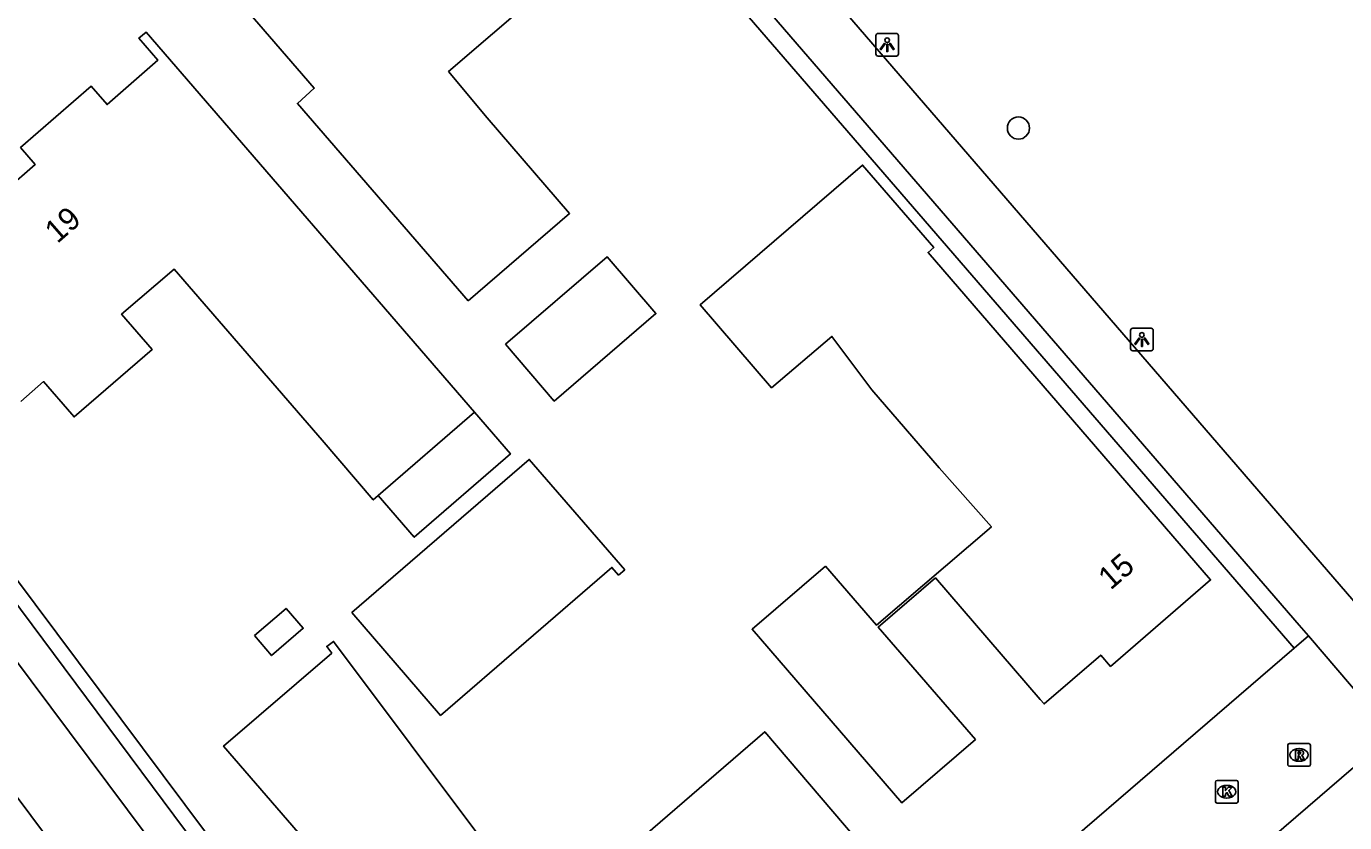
# Model space of a CAD drawing. Extents: x 155888 to 156864, y 383882 to 384671.
# Drawn here: x 156731.1 to 156789.1, y 384446.8 to 384481.8 of the extents above; entities that cross this region are included whole.
import ezdxf

# ---------------------------------------------------------------- set-up
doc = ezdxf.new("R2010")
doc.units = 0
for name, color, linetype in [('IMGEO_Boom', 7, 'Continuous'), ('IMGEO_Fietspad_gesloten', 7, 'Continuous'), ('IMGEO_Haag', 7, 'Continuous'), ('IMGEO_Kolk', 7, 'Continuous'), ('IMGEO_Lichtpunt', 7, 'Continuous'), ('IMGEO_Pand', 7, 'Continuous'), ('IMGEO_Pand_nummerreeks', 7, 'Continuous'), ('IMGEO_Rijbaan_lokaal_gesloten', 7, 'Continuous'), ('IMGEO_Rijbaan_lokaal_open', 7, 'Continuous'), ('IMGEO_Rioolput', 7, 'Continuous'), ('IMGEO_Voetpad_open', 7, 'Continuous')]:
    doc.layers.add(name, color=color, linetype=linetype)

msp = doc.modelspace()

# ---------------------------------------------------------------- linework, layer by layer
at = {"layer": 'IMGEO_Boom'}
msp.add_circle((156774.773, 384477.356), 0.489, dxfattribs=at)
at = {"layer": 'IMGEO_Fietspad_gesloten'}
for points in [[(156752.409, 384424.742), (156673.852, 384529.885)], [(156716.533, 384466.816), (156746.629, 384426.496)]]:
    msp.add_lwpolyline(points, dxfattribs=at)
at = {"layer": 'IMGEO_Haag'}
for points in [[(156786.92, 384454.456), (156757.218, 384488.837)], [(156719.208, 384472.761), (156754.057, 384426.161)]]:
    msp.add_lwpolyline(points, dxfattribs=at)
at = {"layer": 'IMGEO_Kolk'}
for p, q in [((156783.449, 384447.712), (156783.449, 384448.564)), ((156783.524, 384448.638), (156784.376, 384448.638)), ((156784.45, 384448.564), (156784.45, 384447.712)), ((156783.937, 384448.418), (156783.962, 384448.418)), ((156784.376, 384447.638), (156783.524, 384447.638)), ((156783.96, 384447.858), (156783.935, 384447.858))]:
    msp.add_line(p, q, dxfattribs=at)
for points in [[(156783.449, 384447.712), (156783.449, 384448.564)], [(156783.524, 384448.638), (156784.376, 384448.638)], [(156784.45, 384448.564), (156784.45, 384447.712)], [(156783.77, 384448.338), (156783.893, 384448.338), (156783.893, 384448.187), (156784.023, 384448.338), (156784.187, 384448.338), (156784.041, 384448.187), (156784.194, 384447.938), (156784.042, 384447.938), (156783.957, 384448.102), (156783.893, 384448.035), (156783.893, 384447.938), (156783.77, 384447.938), (156783.77, 384448.338)], [(156784.376, 384447.638), (156783.524, 384447.638)]]:
    msp.add_lwpolyline(points, dxfattribs=at)
for centre, start, end in [((156783.526, 384448.562), 91.55205, 178.44795), ((156783.526, 384448.562), 91.55205, 178.44795), ((156784.374, 384448.562), 1.55205, 88.44795), ((156784.374, 384448.562), 1.55205, 88.44795), ((156783.526, 384447.714), 181.55205, 268.44795), ((156783.526, 384447.714), 181.55205, 268.44795), ((156784.374, 384447.714), 271.55205, 358.44795), ((156784.374, 384447.714), 271.55205, 358.44795)]:
    msp.add_arc(centre, 0.0765, start, end, dxfattribs=at)
for centre, major_axis, ratio, start_param, end_param in [((156783.936, 384448.138), (-0.387, 0.002), 0.722429, 4.712389, 7.853982), ((156783.961, 384448.138), (-0.39, 0.002), 0.717154, 1.570796, 4.712389)]:
    msp.add_ellipse(centre, major_axis=major_axis, ratio=ratio, start_param=start_param, end_param=end_param, dxfattribs=at)
at = {"layer": 'IMGEO_Lichtpunt'}
for p, q in [((156768.492, 384481.431), (156768.492, 384480.624)), ((156768.492, 384481.431), (156768.492, 384480.624)), ((156769.394, 384481.526), (156768.586, 384481.526)), ((156769.394, 384481.526), (156768.586, 384481.526)), ((156769.488, 384480.624), (156769.488, 384481.431)), ((156769.488, 384480.624), (156769.488, 384481.431)), ((156768.586, 384480.53), (156769.394, 384480.53)), ((156768.586, 384480.53), (156769.394, 384480.53)), ((156779.712, 384468.452), (156779.712, 384467.645)), ((156779.712, 384468.452), (156779.712, 384467.645)), ((156780.614, 384468.547), (156779.806, 384468.547)), ((156780.614, 384468.547), (156779.806, 384468.547)), ((156780.708, 384467.645), (156780.708, 384468.452)), ((156780.708, 384467.645), (156780.708, 384468.452)), ((156779.806, 384467.551), (156780.614, 384467.551)), ((156779.806, 384467.551), (156780.614, 384467.551))]:
    msp.add_line(p, q, dxfattribs=at)
for points in [[(156768.866, 384481.095), (156768.905, 384481.067), (156768.717, 384480.805), (156768.679, 384480.832), (156768.866, 384481.095)], [(156768.968, 384481.047), (156769.015, 384481.047), (156769.015, 384480.725), (156768.968, 384480.725), (156768.968, 384481.047)], [(156769.078, 384481.067), (156769.116, 384481.094), (156769.303, 384480.832), (156769.264, 384480.804), (156769.078, 384481.067)], [(156780.086, 384468.116), (156780.125, 384468.088), (156779.937, 384467.826), (156779.899, 384467.853), (156780.086, 384468.116)], [(156780.188, 384468.068), (156780.235, 384468.068), (156780.235, 384467.746), (156780.188, 384467.746), (156780.188, 384468.068)], [(156780.298, 384468.088), (156780.336, 384468.115), (156780.523, 384467.853), (156780.484, 384467.825), (156780.298, 384468.088)]]:
    msp.add_lwpolyline(points, dxfattribs=at)
for centre in [(156768.991, 384481.229), (156780.211, 384468.25)]:
    msp.add_circle(centre, 0.0994, dxfattribs=at)
for centre, start, end in [((156768.586, 384481.431), 90, 180), ((156768.586, 384481.431), 90, 180), ((156769.394, 384481.431), 0, 90), ((156769.394, 384481.431), 0, 90), ((156768.586, 384480.624), 180, 270), ((156768.586, 384480.624), 180, 270), ((156769.394, 384480.624), 270, 0), ((156769.394, 384480.624), 270, 360), ((156779.806, 384468.452), 90, 180), ((156779.806, 384468.452), 90, 180), ((156780.614, 384468.452), 0, 90), ((156780.614, 384468.452), 0, 90), ((156779.806, 384467.645), 180, 270), ((156779.806, 384467.645), 180, 270), ((156780.614, 384467.645), 270, 0), ((156780.614, 384467.645), 270, 360)]:
    msp.add_arc(centre, 0.0946, start, end, dxfattribs=at)
at = {"layer": 'IMGEO_Pand'}
for points in [[(156750.527, 384469.748), (156743.009, 384478.444), (156743.753, 384479.111), (156739.346, 384484.228), (156746.185, 384490.131), (156745.964, 384490.376), (156750.504, 384494.287), (156757.309, 384486.401), (156749.671, 384479.841), (156751.362, 384477.803), (156754.997, 384473.599), (156750.527, 384469.748)], [(156730.182, 384474.635), (156731.461, 384475.756), (156730.811, 384476.497), (156733.923, 384479.197), (156734.624, 384478.389), (156736.86, 384480.348), (156736.023, 384481.318), (156736.343, 384481.587), (156750.808, 384464.843)], [(156766.278, 384458.075), (156768.521, 384455.467), (156773.585, 384459.803), (156771.284, 384462.391), (156768.318, 384465.834), (156766.559, 384468.183), (156763.899, 384465.923), (156760.756, 384469.582), (156767.903, 384475.73), (156771.04, 384472.1), (156770.79, 384471.885), (156783.239, 384457.462), (156778.834, 384453.658), (156778.402, 384454.157), (156775.905, 384452.004), (156775.736, 384452.2), (156771.117, 384457.554), (156768.6, 384455.388), (156772.876, 384450.44), (156769.642, 384447.644), (156763.041, 384455.292), (156766.278, 384458.075)], [(156752.172, 384467.844), (156756.654, 384471.692), (156758.804, 384469.189), (156754.322, 384465.34), (156752.172, 384467.844)], [(156746.572, 384461.178), (156746.35, 384460.986), (156744.095, 384463.621), (156737.575, 384471.15), (156735.265, 384469.158), (156736.604, 384467.606), (156733.167, 384464.64), (156733.067, 384464.755), (156731.828, 384466.192), (156730.828, 384465.313)], [(156750.808, 384464.843), (156746.572, 384461.178)], [(156750.808, 384464.843), (156752.393, 384463.009), (156748.158, 384459.345), (156746.572, 384461.178)], [(156757.43, 384457.909), (156757.158, 384457.674), (156756.864, 384458.014), (156749.317, 384451.499), (156745.409, 384456.026), (156753.22, 384462.769), (156757.43, 384457.909)], [(156741.116, 384455.013), (156742.511, 384456.212), (156743.266, 384455.333), (156741.871, 384454.134), (156741.116, 384455.013)], [(156758.283, 384436.492), (156753.856, 384432.716), (156754.097, 384432.435), (156753.812, 384432.212), (156748.717, 384438.108), (156749.144, 384438.466), (156743.098, 384445.45), (156743.506, 384445.804), (156739.758, 384450.146), (156744.524, 384454.24), (156744.302, 384454.536), (156744.598, 384454.758), (156758.283, 384436.492)], [(156769.084, 384444.364), (156768.82, 384444.135), (156767.532, 384445.626), (156764.838, 384443.299), (156766.119, 384441.816), (156761.29, 384437.646), (156755.78, 384444.026), (156763.598, 384450.778), (156769.084, 384444.364)]]:
    msp.add_lwpolyline(points, dxfattribs=at)
at = {"layer": 'IMGEO_Rijbaan_lokaal_gesloten'}
msp.add_arc((157095.633, 384724.629), 468.338, 214.23321, 219.22212, dxfattribs=at)
at = {"layer": 'IMGEO_Rijbaan_lokaal_open'}
for points in [[(156792.9, 384452.66), (156752, 384500), (156746.365, 384506.522), (156701.627, 384558.41)], [(156757.843, 384489.375), (156787.142, 384455.467), (156787.546, 384454.996)], [(156787.546, 384454.996), (156786.92, 384454.456)], [(156787.546, 384454.996), (156791.254, 384450.672)], [(156754.057, 384426.161), (156786.92, 384454.456)], [(156790.598, 384450.107), (156757.471, 384421.606)]]:
    msp.add_lwpolyline(points, dxfattribs=at)
at = {"layer": 'IMGEO_Rioolput'}
for p, q in [((156786.71, 384450.259), (156787.562, 384450.259)), ((156786.635, 384449.333), (156786.635, 384450.185)), ((156787.123, 384450.039), (156787.148, 384450.039)), ((156787.636, 384450.185), (156787.636, 384449.333)), ((156787.562, 384449.259), (156786.71, 384449.259)), ((156787.146, 384449.479), (156787.121, 384449.479))]:
    msp.add_line(p, q, dxfattribs=at)
for points in [[(156786.71, 384450.259), (156787.562, 384450.259)], [(156786.635, 384449.333), (156786.635, 384450.185)], [(156787.224, 384449.957), (156786.972, 384449.959), (156786.972, 384449.559)], [(156786.972, 384449.559), (156787.096, 384449.559), (156787.096, 384449.721), (156787.107, 384449.721)], [(156787.15, 384449.878), (156787.096, 384449.878), (156787.096, 384449.797)], [(156787.096, 384449.797), (156787.148, 384449.797)], [(156787.154, 384449.692), (156787.225, 384449.559), (156787.365, 384449.559), (156787.3, 384449.685)], [(156787.636, 384450.185), (156787.636, 384449.333)], [(156787.562, 384449.259), (156786.71, 384449.259)]]:
    msp.add_lwpolyline(points, dxfattribs=at)
for centre, radius, start, end in [((156786.712, 384450.183), 0.0765, 91.55205, 178.44795), ((156786.712, 384450.183), 0.0765, 91.55205, 178.44795), ((156787.56, 384450.183), 0.0765, 1.55205, 88.44795), ((156787.56, 384450.183), 0.0765, 1.55205, 88.44795), ((156787.106, 384449.668), 0.0533, 26.02933, 88.69889), ((156787.132, 384449.986), 0.19, 274.7715, 282.96867), ((156787.156, 384449.782), 0.0964, 77.00612, 93.18647), ((156787.17, 384449.839), 0.0378, 276.66336, 79.67722), ((156787.223, 384449.847), 0.109, 350.36119, 89.41601), ((156787.221, 384449.847), 0.112, 277.58423, 350.98172), ((156787.205, 384449.632), 0.108, 29.51342, 73.79051), ((156786.712, 384449.335), 0.0765, 181.55205, 268.44795), ((156786.712, 384449.335), 0.0765, 181.55205, 268.44795), ((156787.56, 384449.335), 0.0765, 271.55205, 358.44795), ((156787.56, 384449.335), 0.0765, 271.55205, 358.44795)]:
    msp.add_arc(centre, radius, start, end, dxfattribs=at)
for centre, major_axis, ratio, start_param, end_param in [((156787.122, 384449.759), (-0.387, 0.002), 0.722429, 4.712389, 7.853982), ((156787.147, 384449.759), (-0.39, 0.002), 0.717154, 1.570796, 4.712389)]:
    msp.add_ellipse(centre, major_axis=major_axis, ratio=ratio, start_param=start_param, end_param=end_param, dxfattribs=at)
at = {"layer": 'IMGEO_Voetpad_open'}
msp.add_lwpolyline([(156713.47, 384479.412), (156715.479, 384476.731), (156718.735, 384472.363), (156753.516, 384425.695)], dxfattribs=at)

# ---------------------------------------------------------------- texts
at = {"layer": 'IMGEO_Pand_nummerreeks'}
for s, rotation, p in [('19', 41.23577, (156732.431, 384472.245)), ('15', 40.81271, (156778.833, 384456.986))]:
    msp.add_text(s, height=1, rotation=rotation, dxfattribs=at).set_placement(p)

doc.saveas('drawing.dxf')
